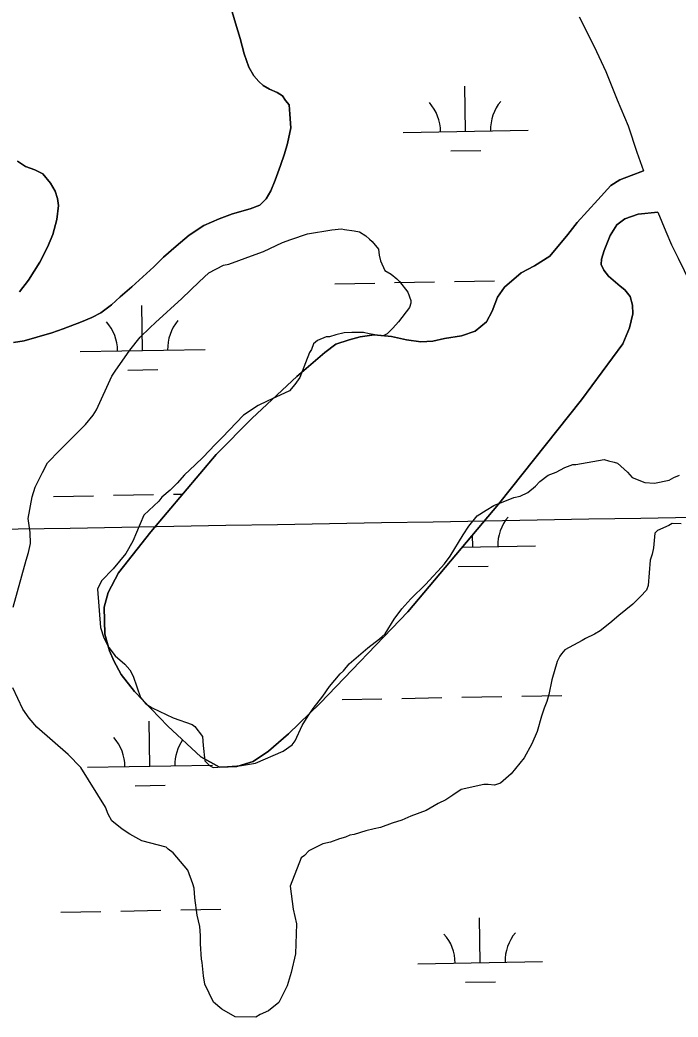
# Model space of a CAD drawing. Extents: x 3903937 to 3942190, y 260677 to 286651.
# Drawn here: x 3917570 to 3918096, y 271849 to 272647 of the extents above; entities that cross this region are included whole.
import ezdxf

# ---------------------------------------------------------------- set-up
doc = ezdxf.new("R2010")
doc.units = 0
for name, color, linetype in [('V-GRID-MAJR', 7, 'Continuous'), ('V-SITE-VEGE', 7, 'Continuous'), ('V-TOPO-SHOR', 7, 'Continuous'), ('V-WETL-SWMP', 7, 'Continuous')]:
    doc.layers.add(name, color=color, linetype=linetype)

msp = doc.modelspace()

# ---------------------------------------------------------------- linework, layer by layer
at = {"layer": 'V-GRID-MAJR'}
msp.add_spline([(3908100.257, 272076.177), (3913415.549, 272167.798), (3918730.829, 272260.192), (3924046.094, 272353.359), (3929361.347, 272447.3), (3934676.585, 272542.013), (3939991.81, 272637.5), (3939991.811, 272637.5)], degree=3, dxfattribs=at)
at = {"layer": 'V-SITE-VEGE'}
for points in [[(3917732.54, 272450.897), (3917736.6380000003, 272451.904), (3917757.6550000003, 272459.496), (3917764.319, 272462.028), (3917779.701, 272469.13), (3917786.366, 272471.661), (3917799.6920000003, 272476.214), (3917819.154, 272479.202), (3917826.8340000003, 272480.195), (3917829.392, 272479.673), (3917837.066, 272478.618), (3917841.156, 272477.578), (3917846.261, 272474.488), (3917849.321, 272471.913), (3917851.361, 272469.857), (3917856.452, 272463.695), (3917856.946, 272459.087), (3917857.949, 272454.474), (3917861.501, 272446.784), (3917866.6040000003, 272443.694), (3917871.2, 272440.091), (3917873.238, 272438.03500000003), (3917879.855, 272429.30700000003), (3917882.386, 272422.642), (3917882.378, 272420.596), (3917881.34, 272417.017), (3917872.592, 272405.794), (3917867.964, 272400.694), (3917863.34, 272396.106), (3917860.264, 272394.585), (3917858.216, 272394.593), (3917849.0100000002, 272396.166), (3917844.4080000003, 272397.208), (3917835.196, 272397.245), (3917829.052, 272396.76), (3917822.392, 272395.255), (3917817.268, 272393.737), (3917814.708, 272393.74700000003), (3917807.5300000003, 272390.706), (3917804.447, 272388.16000000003), (3917802.895, 272383.56), (3917801.349, 272381.007), (3917793.589, 272361.08), (3917789.47, 272355.466), (3917785.356, 272350.364), (3917767.407, 272342.248), (3917760.2290000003, 272338.695), (3917748.424, 272331.066), (3917731.461, 272313.224), (3917725.808, 272307.617), (3917716.043, 272297.42), (3917709.875, 272291.302), (3917701.14, 272283.14900000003), (3917695.484, 272276.52), (3917689.8310000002, 272270.912), (3917683.1520000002, 272265.311), (3917680.58, 272262.249), (3917668.7630000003, 272251.038), (3917659.975, 272230.089), (3917654.306, 272220.388), (3917644.019, 272208.147), (3917634.7660000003, 272198.46), (3917631.67, 272191.821), (3917634.1010000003, 272161.101), (3917636.626, 272152.902), (3917640.6890000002, 272145.206), (3917645.781, 272138.534), (3917653.43, 272131.849), (3917657.505, 272127.227), (3917660.043, 272122.098), (3917666.115, 272105.18200000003), (3917670.1890000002, 272100.04600000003), (3917675.294, 272096.953), (3917692.151, 272088.696), (3917707.485, 272083.514), (3917709.525, 272081.972), (3917715.634, 272073.755), (3917716.115, 272066.589), (3917717.6, 272054.299)], [(3917564.049, 272177.255), (3917574.441, 272215.088), (3917576.5130000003, 272221.222), (3917578.078, 272228.379), (3917577.603, 272237.083), (3917576.114, 272248.349), (3917579.253, 272265.739), (3917581.846, 272273.405), (3917587.523, 272285.152), (3917591.65, 272292.814), (3917601.417, 272303.011), (3917621.975, 272323.398), (3917628.147, 272331.048), (3917630.724, 272335.13300000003), (3917643.1180000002, 272362.208), (3917645.697, 272366.294), (3917657.532, 272383.134), (3917665.765, 272393.338), (3917673.4760000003, 272400.983), (3917678.098, 272405.058), (3917699.162, 272424.42), (3917713.037, 272437.67100000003), (3917720.744, 272444.806), (3917732.54, 272450.897)], [(3917717.6, 272054.299), (3917721.167, 272050.701), (3917724.233, 272049.157), (3917746.759, 272050.597), (3917758.0270000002, 272052.597), (3917780.074, 272062.231), (3917787.261, 272067.321), (3917789.833, 272070.38), (3917795.512, 272082.64), (3917800.151, 272090.299), (3917804.271, 272096.423), (3917811.988, 272106.116), (3917817.139, 272113.771), (3917825.882, 272123.972), (3917828.45, 272126.52), (3917833.08, 272132.132), (3917847.9760000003, 272144.866), (3917857.216, 272151.993), (3917859.272, 272154.033), (3917861.84, 272156.069), (3917869.054, 272167.81), (3917875.23, 272175.975), (3917882.429, 272184.134), (3917894.248, 272195.857), (3917899.9050000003, 272201.977), (3917904.015, 272206.054), (3917909.157, 272212.176), (3917913.79, 272218.299), (3917924.096, 272235.148), (3917928.7320000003, 272242.291), (3917935.419, 272250.453), (3917942.603, 272255.03), (3917948.7600000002, 272258.587), (3917951.838, 272260.109), (3917954.912, 272261.119), (3917964.6520000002, 272265.174), (3917969.776, 272266.177), (3917975.93, 272269.225), (3917982.093, 272274.316), (3917985.6890000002, 272277.886), (3917992.366, 272282.975), (3917998.518, 272285.50800000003), (3918005.696, 272289.064), (3918011.85, 272291.59500000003), (3918014.4080000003, 272291.585), (3918036.944, 272295.587), (3918040.524, 272294.55), (3918045.126, 272293.504), (3918047.68, 272292.472), (3918055.839, 272285.273), (3918059.407, 272281.165), (3918069.622, 272277.028), (3918077.3000000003, 272276.485), (3918089.082, 272278.994), (3918092.677, 272281.027), (3918097.289, 272283.055)], [(3918098.663, 272244.153), (3918091.497, 272244.184), (3918088.933, 272242.656), (3918079.705, 272238.599), (3918077.648, 272236.559), (3918076.575, 272224.793), (3918075.531, 272219.679), (3918073.9760000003, 272215.08), (3918072.356, 272194.614), (3918070.806, 272191.036), (3918066.18, 272185.93700000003), (3918060.011, 272179.821), (3918048.714, 272170.654), (3918041.524, 272164.543), (3918033.821, 272158.43200000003), (3918029.205, 272155.892), (3918022.025, 272152.339), (3918019.4590000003, 272150.815), (3918005.608, 272143.195), (3918003.038, 272140.13300000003), (3918001.494, 272138.093), (3917999.429, 272134.00800000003), (3917995.274, 272119.18)], [(3917995.274, 272119.18), (3917992.667, 272107.42), (3917991.108, 272101.797), (3917989.04, 272096.68700000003), (3917986.963, 272090.041), (3917983.332, 272077.77400000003), (3917979.197, 272068.064), (3917973.008, 272056.831), (3917962.721, 272044.078), (3917953.986, 272036.43700000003), (3917949.3740000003, 272034.919), (3917944.2600000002, 272035.452), (3917940.676, 272035.466), (3917922.7460000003, 272031.446), (3917916.074, 272026.868), (3917910.429, 272023.30700000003), (3917904.273, 272020.262), (3917894.5270000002, 272014.673), (3917882.224, 272010.118), (3917875.046, 272007.075), (3917867.36, 272004.547), (3917858.132, 272001.002), (3917853.0100000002, 272000.001), (3917846.349, 271998.493), (3917837.123, 271995.46), (3917833.539, 271994.963), (3917829.949, 271993.441), (3917825.3370000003, 271991.925), (3917818.1610000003, 271989.396), (3917812.0130000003, 271987.887), (3917800.73, 271982.302), (3917797.134, 271978.734), (3917794.566, 271976.697), (3917785.772, 271954.214), (3917788.256, 271935.775), (3917790.767, 271923.995), (3917790.154, 271899.944), (3917786.511, 271885.114), (3917783.396, 271874.378), (3917776.6890000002, 271861.099), (3917768.47, 271854.48), (3917761.806, 271851.43700000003), (3917758.214, 271849.403), (3917741.838, 271849.471), (3917731.113, 271855.658), (3917724.483, 271861.314), (3917717.377, 271875.675), (3917716.379, 271882.333), (3917715.4, 271893.085), (3917714.901, 271895.647), (3917713.9280000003, 271907.935), (3917713.952, 271914.587), (3917713.471, 271921.755), (3917711.4620000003, 271930.975), (3917709.471, 271944.803), (3917708.992, 271952.481), (3917707.9820000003, 271956.069), (3917703.936, 271966.833), (3917692.219, 271980.7), (3917688.1350000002, 271983.787), (3917686.6070000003, 271985.331), (3917667.1780000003, 271990.527), (3917657.477, 271995.686), (3917651.3510000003, 271999.806), (3917643.188, 272006.495), (3917640.14, 272011.625), (3917638.117, 272017.263), (3917618.2860000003, 272049.077), (3917608.089, 272059.356), (3917583.1040000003, 272081.466), (3917576.99, 272088.659), (3917571.901, 272095.843), (3917563.7830000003, 272112.768)]]:
    msp.add_lwpolyline(points, dxfattribs=at)
at = {"layer": 'V-TOPO-SHOR'}
msp.add_line((3918058.545, 272522.874), (3918068.535, 272526.54), dxfattribs=at)
for points in [[(3917717.6350000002, 272732.988), (3917718.2290000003, 272713.05700000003), (3917721.524, 272702.325), (3917727.647, 272687.631), (3917734.191, 272670.95), (3917737.904, 272658.228), (3917742.024, 272644.70900000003), (3917745.733, 272632.386), (3917749.043, 272620.05700000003), (3917752.737, 272609.33), (3917756.79, 272602.59), (3917760.825, 272597.84500000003), (3917764.044, 272594.68700000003), (3917769.255, 272591.946), (3917775.261, 272589.214), (3917779.6750000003, 272586.466), (3917782.102, 272582.903), (3917784.9280000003, 272579.341), (3917785.526, 272571.966)], [(3918016.966, 272649.753), (3918029.095, 272626.081), (3918038.413, 272605.949), (3918047.3570000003, 272583.433), (3918056.2860000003, 272562.504)], [(3917785.526, 272571.966), (3917786.372, 272560.981), (3917783.648, 272548.326), (3917781.139, 272540.222), (3917777.936, 272530.738), (3917773.83, 272519.079), (3917770.332, 272510.385), (3917766.643, 272504.069), (3917761.577, 272499.141), (3917753.847, 272496.205), (3917739.681, 272492.106), (3917729.077, 272488.094), (3917716.785, 272482.702), (3917704.88, 272475.13300000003), (3917694.554, 272466.26900000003), (3917684.523, 272457.30700000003), (3917676.576, 272449.719), (3917659.095, 272433.564), (3917649.762, 272425.587), (3917642.711, 272419.384), (3917634.3710000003, 272412.98600000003), (3917627.0330000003, 272409.158), (3917618.806, 272405.63), (3917604.1410000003, 272400.14900000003), (3917595.1210000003, 272396.922), (3917583.134, 272393.407), (3917572.833, 272390.483), (3917564.5160000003, 272389.131)], [(3918056.2860000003, 272562.504), (3918063.233, 272541.555), (3918068.535, 272526.54)], [(3917569.136, 272429.78), (3917576.396, 272438.953), (3917585.559, 272453.45900000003), (3917591.545, 272465.407), (3917595.744, 272475.679), (3917599.058, 272487.441), (3917600.29, 272498.715), (3917599.719, 272504.259), (3917597.667, 272510.205), (3917594.032, 272516.652), (3917587.929, 272524.098), (3917581.412, 272527.291), (3917574.1010000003, 272530.093), (3917567.488, 272534.177)], [(3918079.963, 272493.341), (3918064.345, 272491.824), (3918053.4620000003, 272488.115), (3918047.316, 272483.396), (3918041.944, 272474.725), (3918036.955, 272462.691), (3918034.95, 272455.783), (3918034.5360000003, 272451.43700000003), (3918036.889, 272447.079), (3918040.625, 272442.125), (3918049.88, 272434.183), (3918053.6210000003, 272431.203), (3918057.75, 272426.048), (3918059.698, 272418.925), (3918060.0640000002, 272412.206), (3918057.25, 272400.755), (3918051.864, 272388.132), (3918018.875, 272343.213), (3917952.5300000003, 272259.896), (3917880.049, 272173.642), (3917809.795, 272100.619), (3917784.399, 272076.023), (3917768.3370000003, 272062.256), (3917756.051, 272054.007), (3917743.19, 272049.911), (3917729.157, 272049.376), (3917714.174, 272057.73600000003), (3917687.992, 272082.15), (3917661.233, 272109.925), (3917650.6180000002, 272123.604), (3917644.7320000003, 272134.298), (3917641.2090000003, 272142.415), (3917637.511, 272155.868), (3917637.007, 272177.409), (3917640.216, 272189.056), (3917648.382, 272204.829), (3917674.207, 272237.724), (3917726.433, 272299.56), (3917755.404, 272328.488), (3917791.111, 272361.934), (3917813.52, 272381.207), (3917822.24, 272387.693), (3917832.927, 272391.404), (3917841.829, 272393.739), (3917853.1, 272395.273), (3917866.926, 272393.833), (3917878.771, 272391.216), (3917890.4220000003, 272389.586), (3917899.9110000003, 272390.141), (3917909.2090000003, 272392.473), (3917922.852, 272394.591), (3917933.932, 272398.101), (3917942.855, 272405.771), (3917947.437, 272414.25), (3917951.631, 272425.299), (3917957.197, 272433.378), (3917970.681, 272444.783), (3917981.376, 272450.471), (3917993.463, 272458.325), (3918007.9590000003, 272475.456), (3918015.508, 272485.108), (3918031.984, 272503.42), (3918042.505, 272514.837), (3918049.6380000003, 272519.353), (3918058.545, 272522.874)], [(3918079.963, 272493.341), (3918086.457, 272477.94), (3918090.924, 272467.277), (3918096.183, 272456.623), (3918101.039, 272446.756), (3918105.897, 272436.493)]]:
    msp.add_lwpolyline(points, dxfattribs=at)
at = {"layer": 'V-WETL-SWMP'}
for p, q in [((3917742.024035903, 272644.7100169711), (3917737.904035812, 272658.2270169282)), ((3917745.7330359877, 272632.3860170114), (3917742.024035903, 272644.7100169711)), ((3918016.9670247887, 272649.75401171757), (3918029.0950247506, 272626.0810116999)), ((3917749.0430360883, 272620.0580170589), (3917745.7330359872, 272632.3860170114)), ((3917752.737036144, 272609.3290170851), (3917749.0430360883, 272620.0580170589)), ((3918029.0950247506, 272626.0810116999), (3918038.4130247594, 272605.9480117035)), ((3917756.7900361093, 272602.5900170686), (3917752.737036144, 272609.3290170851)), ((3917760.8240360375, 272597.8450170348), (3917756.7900361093, 272602.5900170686)), ((3918038.4130247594, 272605.9480117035), (3918047.357024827, 272583.4330117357)), ((3917764.045035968, 272594.68701700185), (3917760.8240360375, 272597.8450170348)), ((3917769.255035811, 272591.9470169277), (3917764.045035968, 272594.68701700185)), ((3917775.2620356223, 272589.21501683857), (3917769.255035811, 272591.94701692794)), ((3917779.6750354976, 272586.4670167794), (3917775.2620356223, 272589.21501683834)), ((3917782.102035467, 272582.9020167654), (3917779.6750354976, 272586.4670167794)), ((3917926.124596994, 272558.1165789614), (3917925.4910321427, 272594.11100331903)), ((3917784.9280354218, 272579.3410167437), (3917782.1020354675, 272582.9020167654)), ((3917785.526035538, 272571.9670167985), (3917784.9280354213, 272579.3410167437)), ((3918047.357024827, 272583.4330117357), (3918056.286024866, 272562.50401175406)), ((3917786.37094903, 272560.9799759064), (3917785.526035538, 272571.9670167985)), ((3918056.286024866, 272562.50401175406), (3918063.2320249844, 272541.5550118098)), ((3917783.646949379, 272548.32597607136), (3917786.37094903, 272560.9799759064)), ((3917876.132341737, 272557.23662871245), (3917976.116852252, 272558.99652921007)), ((3917781.139949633, 272540.22297619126), (3917783.646949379, 272548.32597607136)), ((3917777.9349499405, 272530.736976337), (3917781.139949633, 272540.22297619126)), ((3917914.398026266, 272542.47678083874), (3917938.394308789, 272542.89915695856)), ((3918063.2320249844, 272541.5550118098), (3918068.5340250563, 272526.53901184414)), ((3917567.486958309, 272534.175980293), (3917574.099958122, 272530.09198020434)), ((3917773.829950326, 272519.0779765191), (3917777.9349499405, 272530.736976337)), ((3917574.0999581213, 272530.0919802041), (3917581.410957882, 272527.29098009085)), ((3917581.410957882, 272527.29098009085), (3917587.9279576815, 272524.09797999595)), ((3917587.9279576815, 272524.09797999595), (3917594.031957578, 272516.6519799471)), ((3918058.543938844, 272522.87297109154), (3918049.636939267, 272519.3529712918)), ((3918068.5340250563, 272526.53901184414), (3918058.543938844, 272522.87297109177)), ((3917594.031957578, 272516.6519799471), (3917597.666957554, 272510.2049799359)), ((3917770.3309506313, 272510.38497666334), (3917773.829950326, 272519.0779765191)), ((3918042.504939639, 272514.8369714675), (3918031.9849402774, 272503.4189717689)), ((3918049.636939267, 272519.3529712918), (3918042.504939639, 272514.8369714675)), ((3917597.666957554, 272510.2049799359), (3917599.7199575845, 272504.2599799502)), ((3917766.643950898, 272504.0679767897), (3917770.3309506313, 272510.38497666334)), ((3917600.2909576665, 272498.71597998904), (3917599.05695793, 272487.4419801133)), ((3917599.7199575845, 272504.2599799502), (3917600.2909576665, 272498.71597998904)), ((3917753.84695156, 272496.20397710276), (3917761.576951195, 272499.1409769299)), ((3917761.576951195, 272499.1409769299), (3917766.643950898, 272504.0679767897)), ((3918031.9849402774, 272503.4189717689), (3918015.507941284, 272485.108972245)), ((3917729.0769527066, 272488.09397764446), (3917739.680952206, 272492.1069774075)), ((3917739.680952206, 272492.1069774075), (3917753.84695156, 272496.20397710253)), ((3918053.460939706, 272488.1149714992), (3918064.3449391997, 272491.8239712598)), ((3918064.3449391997, 272491.8239712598), (3918079.9620252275, 272493.3410119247)), ((3918079.9620252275, 272493.3410119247), (3918086.457025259, 272477.9400119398)), ((3917599.05695793, 272487.4419801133), (3917595.7429582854, 272475.6799802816)), ((3917704.879953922, 272475.1319782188), (3917716.7849533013, 272482.70197792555)), ((3917716.7849533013, 272482.70197792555), (3917729.0769527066, 272488.09397764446)), ((3918015.507941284, 272485.10897224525), (3918007.95894177, 272475.45697247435)), ((3918041.943940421, 272474.7249718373), (3918047.3159400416, 272483.396971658)), ((3918047.3159400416, 272483.396971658), (3918053.460939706, 272488.1149714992)), ((3917595.7429582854, 272475.6799802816), (3917591.544958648, 272465.406980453)), ((3917694.552954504, 272466.2689784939), (3917704.879953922, 272475.1319782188)), ((3918007.95894177, 272475.45697247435), (3917993.4629426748, 272458.32497290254)), ((3918036.9549408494, 272462.6909720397), (3918041.943940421, 272474.7249718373)), ((3918086.457025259, 272477.9400119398), (3918090.923025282, 272467.2770119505)), ((3918090.9230252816, 272467.2770119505), (3918096.1830252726, 272456.62201194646)), ((3917591.544958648, 272465.406980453), (3917585.5589591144, 272453.45898067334)), ((3917684.5229550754, 272457.30697876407), (3917694.552954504, 272466.2689784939)), ((3918034.9499410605, 272455.78297213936), (3918036.9549408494, 272462.6909720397)), ((3917585.5589591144, 272453.45898067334), (3917576.3959597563, 272438.95198097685)), ((3917676.5759555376, 272449.7199789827), (3917684.5229550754, 272457.30697876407)), ((3917993.4629426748, 272458.32497290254), (3917981.3759433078, 272450.469973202)), ((3918034.5369411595, 272451.4369721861), (3918034.9499410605, 272455.78297213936)), ((3918036.889941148, 272447.0799721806), (3918034.5369411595, 272451.4369721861)), ((3917659.093956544, 272433.5649794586), (3917676.5759555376, 272449.7199789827)), ((3917970.681943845, 272444.7839734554), (3917957.197944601, 272433.3779738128)), ((3917981.3759433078, 272450.469973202), (3917970.681943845, 272444.7839734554)), ((3918040.6249410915, 272442.1249721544), (3918036.889941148, 272447.0799721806)), ((3917576.3959597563, 272438.95198097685), (3917569.135960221, 272429.7789811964)), ((3917821.410278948, 272436.1838273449), (3917853.4053223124, 272436.74699550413)), ((3917869.402843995, 272437.0285795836), (3917901.39788736, 272437.59174774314)), ((3917917.3954090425, 272437.87333182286), (3917949.390452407, 272438.4364999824)), ((3918049.879940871, 272434.18197204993), (3918040.6249410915, 272442.1249721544)), ((3917649.7609570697, 272425.58797970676), (3917659.093956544, 272433.5649794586)), ((3917957.197944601, 272433.3779738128), (3917951.630944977, 272425.29897399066)), ((3918053.6219407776, 272431.2029720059), (3918049.879940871, 272434.18197204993)), ((3918057.74994071, 272426.04797197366), (3918053.6219407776, 272431.2029720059)), ((3917634.371957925, 272412.9869801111), (3917642.7099574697, 272419.38397989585)), ((3917642.7099574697, 272419.38397989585), (3917649.7609570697, 272425.58797970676)), ((3917667.7352341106, 272382.7290208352), (3917667.1016692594, 272418.72344519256)), ((3917951.630944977, 272425.29897399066), (3917947.4359453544, 272414.249974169)), ((3918059.696940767, 272418.9259720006), (3918057.74994071, 272426.04797197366)), ((3918060.06494088, 272412.20597205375), (3918059.6969407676, 272418.9259720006)), ((3917627.033958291, 272409.15798028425), (3917634.371957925, 272412.9869801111)), ((3917947.4359453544, 272414.249974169), (3917942.855945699, 272405.77197433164)), ((3918057.250941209, 272400.7559722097), (3918060.0649408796, 272412.20597205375)), ((3917604.139959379, 272400.14898079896), (3917618.806958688, 272405.62998047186)), ((3917618.806958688, 272405.62998047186), (3917627.033958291, 272409.1579802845)), ((3917942.855945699, 272405.77197433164), (3917933.9319462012, 272398.10197456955)), ((3917583.134960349, 272393.40798125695), (3917595.1219598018, 272396.92098099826)), ((3917595.1219598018, 272396.92098099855), (3917604.139959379, 272400.14898079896)), ((3917853.0989494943, 272395.2729761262), (3917841.8289499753, 272393.73797635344)), ((3917866.924948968, 272393.8329758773), (3917853.0989494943, 272395.2729761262)), ((3917933.9319462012, 272398.10197456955), (3917922.851946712, 272394.58997481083)), ((3918051.8639416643, 272388.13097242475), (3918057.250941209, 272400.7559722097)), ((3917564.515961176, 272389.1309816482), (3917572.8329608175, 272390.48198147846)), ((3917572.8329608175, 272390.48198147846), (3917583.134960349, 272393.40798125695)), ((3917822.239950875, 272387.6929767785), (3917813.5189513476, 272381.2079770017)), ((3917832.9269503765, 272391.40397654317), (3917822.239950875, 272387.6929767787)), ((3917841.8289499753, 272393.73797635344), (3917832.9269503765, 272391.40397654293)), ((3917878.7709485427, 272391.2149756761), (3917866.924948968, 272393.8329758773)), ((3917890.4229481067, 272389.5859754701), (3917878.7709485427, 272391.2149756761)), ((3917899.910947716, 272390.1399752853), (3917890.4229481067, 272389.5859754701)), ((3917909.207947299, 272392.47297508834), (3917899.910947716, 272390.1399752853)), ((3917922.851946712, 272394.58997481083), (3917909.207947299, 272392.47297508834)), ((3918018.875943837, 272343.2119734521), (3918051.8639416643, 272388.13097242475)), ((3917617.742978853, 272381.849070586), (3917717.7274893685, 272383.6089710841)), ((3917813.5189513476, 272381.2079770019), (3917791.1099526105, 272361.9339775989)), ((3917656.0086633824, 272367.0892227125), (3917680.004945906, 272367.5115988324)), ((3917791.1099526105, 272361.9339775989), (3917755.4029546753, 272328.487978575)), ((3917952.5309480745, 272259.8969754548), (3918018.875943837, 272343.2119734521)), ((3917755.4029546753, 272328.487978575), (3917726.4329563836, 272299.55897938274)), ((3917726.4329563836, 272299.55897938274), (3917674.206959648, 272237.7239809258)), ((3917644.3626601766, 272266.86774330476), (3917676.3577035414, 272267.430911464)), ((3917692.3552252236, 272267.71249554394), (3917699.643688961, 272267.8407851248)), ((3917596.370095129, 272266.0229910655), (3917628.3651384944, 272266.586159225)), ((3917880.048952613, 272173.64197760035), (3917952.5309480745, 272259.8969754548)), ((3917674.206959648, 272237.7239809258), (3917648.3819613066, 272204.8299817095)), ((3917931.979352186, 272225.4931033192), (3917931.807858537, 272235.23609198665)), ((3917923.4951167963, 272225.34376608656), (3917981.9716074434, 272226.3730535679)), ((3917648.3819613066, 272204.8299817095), (3917640.2159619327, 272189.05498200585)), ((3917920.252781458, 272209.8533051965), (3917944.249063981, 272210.2756813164)), ((3917640.2159619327, 272189.05498200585), (3917637.005962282, 272177.4089821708)), ((3917637.005962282, 272177.4089821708), (3917637.5099626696, 272155.86798235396)), ((3917809.794956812, 272100.6189795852), (3917880.048952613, 272173.64197760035)), ((3917637.50996267, 272155.86798235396), (3917641.208962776, 272142.4149824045)), ((3917641.208962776, 272142.4149824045), (3917644.732962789, 272134.29898241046)), ((3917644.7329627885, 272134.29898241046), (3917650.616962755, 272123.6039823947)), ((3917650.6169627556, 272123.6039823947), (3917661.2319625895, 272109.92498231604)), ((3917661.2319625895, 272109.92498231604), (3917687.991962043, 272082.14998205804)), ((3917784.3999582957, 272076.02198028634), (3917809.794956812, 272100.6189795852)), ((3917827.2650341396, 272103.5603517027), (3917859.2600775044, 272104.12351986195)), ((3917875.257599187, 272104.40510394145), (3917907.2526425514, 272104.96827210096)), ((3917923.250164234, 272105.2498561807), (3917955.245207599, 272105.81302434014)), ((3917971.2427292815, 272106.0946084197), (3918003.237772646, 272106.65777657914)), ((3917673.589989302, 272050.10554519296), (3917672.956424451, 272086.0999695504)), ((3917687.991962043, 272082.14998205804), (3917714.1739614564, 272057.7359817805)), ((3917768.3369592, 272062.2559807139), (3917784.3999582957, 272076.02198028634)), ((3917756.050959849, 272054.00698102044), (3917768.3369592, 272062.2559807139)), ((3917714.1739614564, 272057.7359817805), (3917729.1569610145, 272049.37498157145)), ((3917743.1899604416, 272049.9099813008), (3917756.050959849, 272054.00698102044)), ((3917623.5977340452, 272049.22559494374), (3917723.58224456, 272050.98549544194)), ((3917729.1569610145, 272049.37498157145), (3917743.1899604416, 272049.9099813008)), ((3917661.8634185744, 272034.4657470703), (3917685.8597010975, 272034.88812319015)), ((3917602.2248503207, 271933.3995154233), (3917634.2198936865, 271933.9626835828)), ((3917650.217415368, 271934.2442676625), (3917682.212458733, 271934.8074358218)), ((3917698.2099804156, 271935.08901990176), (3917730.20502378, 271935.65218806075)), ((3917937.8341073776, 271892.86962767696), (3917937.2005425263, 271928.8640520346)), ((3917887.8418521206, 271891.98967742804), (3917987.826362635, 271893.7495779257)), ((3917926.10753665, 271877.22982955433), (3917950.103819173, 271877.65220567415))]:
    msp.add_line(p, q, dxfattribs=at)
for centre, radius, start, end in [((3917870.881861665, 272557.6190878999), 35.24628790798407, 0.23658071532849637, 41.78023904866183), ((3917981.3506201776, 272559.563529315), 35.246287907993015, 140.23657773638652, 181.78023606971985), ((3917612.4924987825, 272382.2315297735), 35.24628790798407, 0.23658071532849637, 41.78023904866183), ((3917722.961257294, 272384.1759711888), 35.246287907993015, 140.23657773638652, 181.78023606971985), ((3917987.205375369, 272226.9400536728), 35.246287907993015, 140.23657773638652, 181.78023606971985), ((3917618.347253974, 272049.60805413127), 35.24628790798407, 0.23658071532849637, 41.78023904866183), ((3917728.8160124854, 272051.5524955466), 35.246287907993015, 145.91813816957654, 181.78023606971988), ((3917993.060130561, 271894.3165780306), 35.246287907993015, 140.23657773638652, 181.78023606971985), ((3917882.5913720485, 271892.3721366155), 35.24628790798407, 0.23658071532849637, 41.78023904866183)]:
    msp.add_arc(centre, radius, start, end, dxfattribs=at)

doc.saveas('drawing.dxf')
